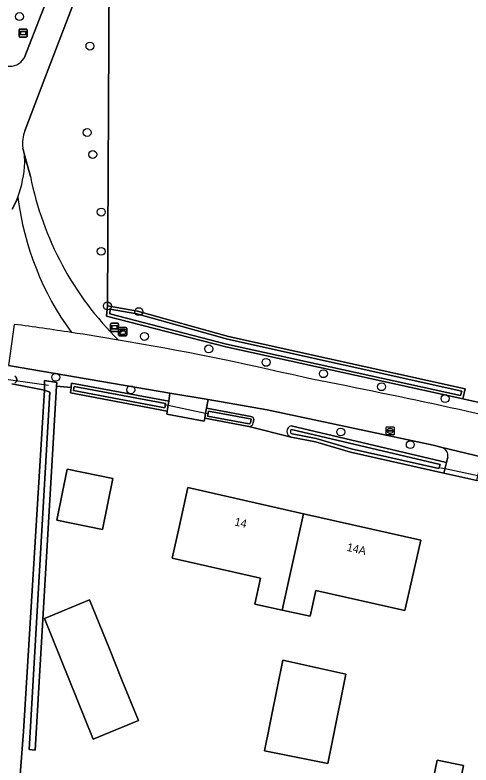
# Model space of a CAD drawing. Extents: x 162879 to 165540, y 384011 to 385181.
# Drawn here: x 164773.1 to 164829.2, y 384549.1 to 384641.5 of the extents above; entities that cross this region are included whole.
import ezdxf

# ---------------------------------------------------------------- set-up
doc = ezdxf.new("R2010")
doc.units = 0
for name, color, linetype in [('IMGEO_Boom', 7, 'Continuous'), ('IMGEO_Bouwland', 7, 'Continuous'), ('IMGEO_Brandkraan', 7, 'Continuous'), ('IMGEO_Duiker', 7, 'Continuous'), ('IMGEO_Erf', 7, 'Continuous'), ('IMGEO_Grasland_agrarisch', 7, 'Continuous'), ('IMGEO_Groenvoorziening', 7, 'Continuous'), ('IMGEO_Informatiebord', 7, 'Continuous'), ('IMGEO_Kast', 7, 'Continuous'), ('IMGEO_Oever', 7, 'Continuous'), ('IMGEO_Pand', 7, 'Continuous'), ('IMGEO_Pand_nummerreeks', 7, 'Continuous'), ('IMGEO_Rijbaan_lokaal_gesloten', 7, 'Continuous'), ('IMGEO_Voetpad_open', 7, 'Continuous'), ('IMGEO_Waterloop', 7, 'Continuous'), ('IMGEO_Wegwijzer', 7, 'Continuous')]:
    doc.layers.add(name, color=color, linetype=linetype)

msp = doc.modelspace()

# ---------------------------------------------------------------- linework, layer by layer
at = {"layer": 'IMGEO_Boom'}
for centre in [(164773.622, 384641.26), (164782.29, 384637.628), (164781.938, 384626.998), (164782.626, 384624.29), (164783.674, 384617.208), (164783.666, 384612.37), (164784.434, 384605.653), (164788.295, 384604.947), (164788.979, 384601.901), (164796.896, 384600.367), (164803.945, 384598.706), (164811.005, 384597.311), (164778.076, 384596.866), (164818.149, 384595.711), (164787.31, 384595.328), (164825.959, 384594.253), (164813.135, 384590.134), (164821.689, 384588.577)]:
    msp.add_circle(centre, 0.489, dxfattribs=at)
at = {"layer": 'IMGEO_Bouwland'}
msp.add_lwpolyline([(164772.813, 384536.193), (164774.114, 384553.281), (164776.698, 384595.272), (164772.694, 384596.059)], dxfattribs=at)
at = {"layer": 'IMGEO_Brandkraan'}
for p, q in [((164818.7, 384589.841), (164818.7, 384590.693)), ((164818.775, 384590.767), (164819.627, 384590.767)), ((164819.002, 384590.31), (164819.4, 384590.31)), ((164819.188, 384590.547), (164819.213, 384590.547)), ((164819.701, 384590.693), (164819.701, 384589.841)), ((164819.627, 384589.767), (164818.775, 384589.767)), ((164818.959, 384590.261), (164818.959, 384590.273)), ((164819.397, 384590.224), (164818.999, 384590.224)), ((164819.211, 384589.987), (164819.186, 384589.987)), ((164819.443, 384590.273), (164819.443, 384590.261))]:
    msp.add_line(p, q, dxfattribs=at)
for points in [[(164818.7, 384589.841), (164818.7, 384590.693)], [(164818.775, 384590.767), (164819.627, 384590.767)], [(164819.701, 384590.693), (164819.701, 384589.841)], [(164819.627, 384589.767), (164818.775, 384589.767)]]:
    msp.add_lwpolyline(points, dxfattribs=at)
for centre, radius, start, end in [((164818.777, 384590.691), 0.0765, 91.55205, 178.44795), ((164818.777, 384590.691), 0.0765, 91.55205, 178.44795), ((164818.999, 384590.27), 0.0403, 85.87752, 175.75265), ((164819.404, 384590.272), 0.0386, 1.73085, 96.63898), ((164819.625, 384590.691), 0.0765, 1.55205, 88.44795), ((164819.625, 384590.691), 0.0765, 1.55205, 88.44795), ((164818.777, 384589.843), 0.0765, 181.55205, 268.44795), ((164818.777, 384589.843), 0.0765, 181.55205, 268.44795), ((164818.996, 384590.26), 0.0366, 178.93798, 274.71019), ((164819.4, 384590.267), 0.043, 264.86636, 352.45326), ((164819.625, 384589.843), 0.0765, 271.55205, 358.44795), ((164819.625, 384589.843), 0.0765, 271.55205, 358.44795)]:
    msp.add_arc(centre, radius, start, end, dxfattribs=at)
for centre, major_axis, ratio, start_param, end_param in [((164819.187, 384590.267), (-0.387, 0.002), 0.722429, 4.712389, 7.853982), ((164819.212, 384590.267), (-0.39, 0.002), 0.717154, 1.570796, 4.712389)]:
    msp.add_ellipse(centre, major_axis=major_axis, ratio=ratio, start_param=start_param, end_param=end_param, dxfattribs=at)
at = {"layer": 'IMGEO_Duiker'}
for points in [[(164770.502, 384596.841), (164777.177, 384595.908)], [(164791.462, 384593.523), (164791.896, 384593.432), (164796.501, 384592.466), (164796.846, 384592.393)], [(164825.409, 384585.74), (164825.968, 384585.624), (164830.013, 384584.781), (164830.42, 384584.696)]]:
    msp.add_lwpolyline(points, dxfattribs=at)
at = {"layer": 'IMGEO_Erf'}
for points in [[(164774.184, 384636.129), (164782.906, 384658.497)], [(164838.505, 384582.191), (164829.854, 384584.145), (164825.832, 384585.053), (164814.319, 384587.653), (164810.012, 384588.909), (164807.037, 384589.505), (164801.83, 384590.809), (164796.401, 384591.835), (164796.342, 384591.461), (164791.728, 384592.324), (164791.786, 384592.707), (164779.884, 384594.957), (164779.969, 384595.608), (164778.182, 384595.757), (164775.565, 384550.982), (164774.79, 384551.07), (164777.346, 384595.044), (164776.698, 384595.272), (164774.114, 384553.281), (164772.813, 384536.193)]]:
    msp.add_lwpolyline(points, dxfattribs=at)
for points in [[(164783.82, 384578.146), (164778.215, 384579.295), (164779.495, 384585.543), (164785.101, 384584.395)], [(164821.874, 384571.932), (164821.026, 384568.183), (164810.066, 384570.645), (164809.38, 384567.45), (164805.939, 384568.213), (164802.581, 384568.958), (164803.267, 384572.153), (164792.391, 384574.596), (164793.239, 384578.411), (164794.324, 384583.291), (164808.561, 384580.07), (164822.977, 384576.808)], [(164784.681, 384563.444), (164786.181, 384559.715), (164788.255, 384554.618), (164782.701, 384552.341), (164776.686, 384567.189), (164782.24, 384569.466)], [(164803.761, 384550.881), (164804.369, 384553.922), (164804.617, 384555.163), (164805.991, 384562.037), (164813.746, 384560.327), (164812.155, 384552.366), (164811.547, 384549.325)], [(164827.619, 384545.931), (164824.348, 384546.583), (164824.975, 384549.722), (164828.245, 384549.069)]]:
    msp.add_lwpolyline(points, close=True, dxfattribs=at)
msp.add_arc((164772.422, 384637.237), 2.082, 261.02378, 327.83517, dxfattribs=at)
at = {"layer": 'IMGEO_Grasland_agrarisch'}
msp.add_lwpolyline([(164851.132, 384664.625), (164812.915, 384655.441), (164787.116, 384648.704), (164785.707, 384648.195), (164784.87, 384647.647), (164784.642, 384646.479), (164784.461, 384605.649), (164788.124, 384605.003), (164799.308, 384601.903), (164828.449, 384595.429), (164828.137, 384594.201), (164832.372, 384593.268), (164832.632, 384594.499), (164834.88, 384594), (164838.818, 384611.982)], close=True, dxfattribs=at)
at = {"layer": 'IMGEO_Groenvoorziening'}
for points in [[(164888.838, 384636.479), (164889.964, 384641.732), (164891.347, 384649.374), (164896.967, 384677.709), (164896.683, 384678.337), (164895.722, 384678.441), (164894.073, 384678.321), (164886.307, 384676.362), (164872.709, 384673.398), (164861.244, 384670.067), (164854.317, 384668.355), (164842.406, 384665.77), (164838.206, 384664.394), (164832.617, 384662.859), (164813.949, 384658.504), (164797.939, 384654.255), (164794.513, 384653.684), (164788.628, 384652.442), (164788.199, 384651.436), (164784.21, 384653.167), (164776.749, 384633.69), (164774.282, 384627.221)], [(164842.517, 384589.515), (164843.208, 384592.475), (164836.135, 384594.16), (164835.726, 384592.529), (164832.372, 384593.268), (164828.137, 384594.201), (164799.012, 384600.62), (164784.338, 384604.409), (164784.461, 384605.649), (164784.642, 384646.479)], [(164774.011, 384625.08), (164774.237, 384624.254), (164774.965, 384621.601)], [(164774.965, 384621.601), (164774.237, 384624.254), (164774.263, 384623.303)], [(164773.424, 384619.019), (164773.181, 384618.405), (164772.71, 384617.557)], [(164772.694, 384596.059), (164776.698, 384595.272), (164776.698, 384596.479), (164778.209, 384596.226), (164778.182, 384595.757), (164779.969, 384595.608), (164780.036, 384596.149), (164791.972, 384593.925), (164792.125, 384594.918), (164772.278, 384598.314)], [(164773.032, 384597.036), (164773.071, 384597.009), (164773.107, 384596.978), (164773.141, 384596.945), (164773.171, 384596.908), (164773.198, 384596.869), (164773.222, 384596.828), (164773.241, 384596.785), (164773.257, 384596.74), (164773.269, 384596.694), (164773.276, 384596.647), (164773.279, 384596.6), (164773.279, 384596.553), (164773.273, 384596.505), (164773.264, 384596.459), (164773.25, 384596.413), (164773.233, 384596.369), (164773.212, 384596.327), (164773.187, 384596.287), (164773.158, 384596.249), (164773.126, 384596.214), (164773.091, 384596.181), (164773.054, 384596.152)], [(164796.822, 384594.115), (164796.616, 384593.06), (164802.081, 384592.042), (164802.34, 384591.948), (164802.456, 384591.698), (164802.363, 384591.247)], [(164825.618, 384588.227), (164824.484, 384588.496), (164804.09, 384592.871), (164796.822, 384594.115)], [(164801.83, 384590.809), (164807.037, 384589.505)], [(164807.046, 384590.901), (164826.149, 384586.383), (164826.3, 384587.02)]]:
    msp.add_lwpolyline(points, dxfattribs=at)
for centre, radius, start, end in [((164778.763, 384625.566), 4.777, 159.72994, 185.84221), ((164759.894, 384623.893), 14.381, 340.18946, 357.64886), ((164813.179, 384629.145), 38.952, 191.16735, 225.31711), ((164813.179, 384629.145), 38.952, 191.16735, 225.31711), ((164809.014, 384623.463), 35.866, 187.1182, 216.00169), ((164809.014, 384623.463), 35.866, 187.1182, 216.00169), ((164724.738, 384239.888), 366.68, 81.33237, 82.43945), ((164724.012, 384235.662), 370.968, 80.41394, 81.31985), ((164725.05, 384241.8), 364.743, 76.77118, 80.41414), ((164639.813, 383734.058), 879.145, 76.669415, 78.936523), ((164801.867, 384591.307), 0.5, 265.73897, 353.08528), ((164807.219, 384590.202), 0.72, 103.92009, 255.34115), ((164825.215, 384587.203), 1.101, 350.43124, 68.50489)]:
    msp.add_arc(centre, radius, start, end, dxfattribs=at)
at = {"layer": 'IMGEO_Informatiebord'}
for p, q in [((164773.563, 384638.832), (164773.563, 384639.632)), ((164773.563, 384639.632), (164773.563, 384638.832)), ((164773.663, 384639.732), (164774.453, 384639.732)), ((164774.453, 384639.732), (164773.663, 384639.732)), ((164774.553, 384639.632), (164774.553, 384638.832)), ((164774.553, 384638.832), (164774.553, 384639.632)), ((164774.453, 384638.732), (164773.663, 384638.732)), ((164773.663, 384638.732), (164774.453, 384638.732))]:
    msp.add_line(p, q, dxfattribs=at)
for points in [[(164773.664, 384639.464), (164774.452, 384639.464), (164774.452, 384639), (164773.664, 384639), (164773.664, 384639.464)], [(164773.729, 384639.399), (164773.729, 384639.065), (164774.387, 384639.065), (164774.387, 384639.399), (164773.729, 384639.399)]]:
    msp.add_lwpolyline(points, dxfattribs=at)
for centre, start, end in [((164773.663, 384639.632), 90, 180), ((164773.663, 384639.632), 90, 180), ((164774.453, 384639.632), 0, 90), ((164774.453, 384639.632), 360, 90), ((164773.663, 384638.832), 180, 270), ((164773.663, 384638.832), 180, 270), ((164774.453, 384638.832), 270, 0), ((164774.453, 384638.832), 270, 0)]:
    msp.add_arc(centre, 0.1, start, end, dxfattribs=at)
at = {"layer": 'IMGEO_Kast'}
for p, q in [((164785.811, 384602.064), (164785.811, 384602.905)), ((164785.811, 384602.905), (164785.811, 384602.064)), ((164785.886, 384602.989), (164786.727, 384602.989)), ((164786.727, 384602.989), (164785.886, 384602.989)), ((164786.811, 384602.914), (164786.811, 384602.073)), ((164786.811, 384602.073), (164786.811, 384602.914)), ((164786.736, 384601.989), (164785.895, 384601.989)), ((164785.895, 384601.989), (164786.736, 384601.989))]:
    msp.add_line(p, q, dxfattribs=at)
for points in [[(164786.006, 384602.779), (164786.606, 384602.779), (164786.606, 384602.694), (164786.006, 384602.694), (164786.006, 384602.779)], [(164786.006, 384602.604), (164786.606, 384602.604), (164786.606, 384602.115), (164786.006, 384602.115), (164786.006, 384602.604)]]:
    msp.add_lwpolyline(points, dxfattribs=at)
msp.add_circle((164786.09, 384602.453), 0.0377, dxfattribs=at)
for centre, start, end in [((164785.889, 384602.911), 92.4484, 184.28452), ((164785.889, 384602.911), 92.4484, 184.28452), ((164786.733, 384602.911), 2.4484, 94.28452), ((164786.733, 384602.911), 2.4484, 94.28452), ((164785.889, 384602.067), 182.4484, 274.28452), ((164785.889, 384602.067), 182.4484, 274.28452), ((164786.733, 384602.067), 272.4484, 4.28452), ((164786.733, 384602.067), 272.4484, 4.28452)]:
    msp.add_arc(centre, 0.0779, start, end, dxfattribs=at)
at = {"layer": 'IMGEO_Oever'}
for points in [[(164799.308, 384601.903), (164788.124, 384605.003), (164784.461, 384605.649), (164784.338, 384604.409), (164799.012, 384600.62), (164828.137, 384594.201), (164828.449, 384595.429)], [(164799.222, 384601.56), (164828.017, 384595.163), (164827.879, 384594.62), (164799.094, 384600.964), (164784.72, 384604.676), (164784.775, 384605.235), (164788.046, 384604.658)], [(164780.036, 384596.149), (164779.969, 384595.608), (164779.884, 384594.957), (164791.786, 384592.707), (164791.896, 384593.432), (164791.972, 384593.925)], [(164780.326, 384595.752), (164791.59, 384593.654), (164791.567, 384593.501), (164791.505, 384593.103), (164780.259, 384595.229), (164780.303, 384595.566)]]:
    msp.add_lwpolyline(points, close=True, dxfattribs=at)
for points in [[(164773.054, 384596.152), (164773.091, 384596.181), (164773.126, 384596.214), (164773.158, 384596.249), (164773.187, 384596.287), (164773.212, 384596.327), (164773.233, 384596.369), (164773.25, 384596.413), (164773.264, 384596.459), (164773.273, 384596.505), (164773.279, 384596.553), (164773.279, 384596.6), (164773.276, 384596.647), (164773.269, 384596.694), (164773.257, 384596.74), (164773.241, 384596.785), (164773.222, 384596.828), (164773.198, 384596.869), (164773.171, 384596.908), (164773.141, 384596.945), (164773.107, 384596.978), (164773.071, 384597.009), (164773.032, 384597.036)], [(164796.616, 384593.06), (164796.501, 384592.466), (164796.401, 384591.835), (164801.83, 384590.809)], [(164802.363, 384591.247), (164802.456, 384591.698), (164802.34, 384591.948), (164802.081, 384592.042), (164796.616, 384593.06)], [(164801.858, 384591.127), (164796.763, 384592.09), (164796.812, 384592.4), (164796.868, 384592.69), (164801.997, 384591.734), (164802.107, 384591.694), (164802.124, 384591.659), (164802.052, 384591.311), (164802.04, 384591.255)], [(164807.037, 384589.505), (164810.012, 384588.909), (164814.319, 384587.653), (164825.832, 384585.053), (164826.149, 384586.383), (164807.046, 384590.901)], [(164807.076, 384590.454), (164825.35, 384586.132), (164825.247, 384585.723), (164825.191, 384585.637)], [(164825.191, 384585.637), (164814.426, 384588.068), (164810.114, 384589.326), (164807.151, 384589.919)]]:
    msp.add_lwpolyline(points, dxfattribs=at)
for centre, radius, start, end in [((164801.867, 384591.307), 0.5, 265.73897, 353.08528), ((164801.868, 384591.307), 0.18, 266.92513, 343.31206), ((164807.219, 384590.202), 0.72, 103.92009, 255.34115), ((164807.223, 384590.202), 0.292, 120.21895, 255.74127)]:
    msp.add_arc(centre, radius, start, end, dxfattribs=at)
at = {"layer": 'IMGEO_Pand'}
for points in [[(164785.101, 384584.395), (164779.495, 384585.543), (164778.215, 384579.295), (164783.82, 384578.146)], [(164808.561, 384580.07), (164794.324, 384583.291), (164793.239, 384578.411), (164792.391, 384574.596), (164803.267, 384572.153), (164802.581, 384568.958), (164805.939, 384568.213)], [(164808.561, 384580.07), (164805.939, 384568.213), (164809.38, 384567.45), (164810.066, 384570.645), (164821.026, 384568.183), (164821.874, 384571.932), (164822.977, 384576.808)], [(164782.24, 384569.466), (164776.686, 384567.189), (164782.701, 384552.341), (164788.255, 384554.618), (164786.181, 384559.715), (164784.681, 384563.444)], [(164803.761, 384550.881), (164811.547, 384549.325), (164812.155, 384552.366), (164813.746, 384560.327), (164805.991, 384562.037), (164804.617, 384555.163), (164804.369, 384553.922)], [(164827.619, 384545.931), (164828.245, 384549.069), (164824.975, 384549.722), (164824.348, 384546.583)]]:
    msp.add_lwpolyline(points, close=True, dxfattribs=at)
at = {"layer": 'IMGEO_Rijbaan_lokaal_gesloten'}
for points in [[(164782.906, 384658.497), (164774.184, 384636.129)], [(164774.282, 384627.221), (164776.749, 384633.69), (164784.21, 384653.167)], [(164774.263, 384623.303), (164774.237, 384624.254), (164774.011, 384625.08)], [(164772.71, 384617.557), (164773.181, 384618.405), (164773.424, 384619.019)], [(164772.984, 384603.381), (164772.278, 384598.314), (164792.125, 384594.918), (164796.822, 384594.115), (164804.09, 384592.871), (164824.484, 384588.496), (164825.618, 384588.227), (164830.581, 384587.048), (164847.334, 384583.068), (164857.41, 384580.373)]]:
    msp.add_lwpolyline(points, dxfattribs=at)
for centre, radius, start, end in [((164772.422, 384637.237), 2.082, 261.02378, 327.83517), ((164778.763, 384625.566), 4.777, 159.72994, 185.84221), ((164759.894, 384623.893), 14.381, 340.18946, 357.64886), ((164724.738, 384239.888), 366.68, 81.33237, 82.43945), ((164724.012, 384235.662), 370.968, 80.41394, 81.31985), ((164725.05, 384241.8), 364.743, 76.77118, 80.41414), ((164639.813, 383734.058), 879.145, 76.669415, 78.936523)]:
    msp.add_arc(centre, radius, start, end, dxfattribs=at)
at = {"layer": 'IMGEO_Voetpad_open'}
msp.add_lwpolyline([(164796.822, 384594.115), (164792.125, 384594.918), (164791.972, 384593.925), (164791.896, 384593.432), (164791.786, 384592.707), (164791.728, 384592.324), (164796.342, 384591.461), (164796.401, 384591.835), (164796.501, 384592.466), (164796.616, 384593.06)], close=True, dxfattribs=at)
for points in [[(164830.581, 384587.048), (164825.618, 384588.227)], [(164826.3, 384587.02), (164826.149, 384586.383), (164825.832, 384585.053), (164829.854, 384584.145), (164830.176, 384585.431), (164830.581, 384587.048)]]:
    msp.add_lwpolyline(points, dxfattribs=at)
msp.add_arc((164825.215, 384587.203), 1.101, 350.43124, 68.50489, dxfattribs=at)
at = {"layer": 'IMGEO_Waterloop'}
for points in [[(164799.222, 384601.56), (164788.046, 384604.658), (164784.775, 384605.235), (164784.72, 384604.676), (164799.094, 384600.964), (164827.879, 384594.62), (164828.017, 384595.163)], [(164775.565, 384550.982), (164778.182, 384595.757), (164778.209, 384596.226), (164776.698, 384596.479), (164776.698, 384595.272), (164777.346, 384595.044), (164774.79, 384551.07)], [(164780.326, 384595.752), (164780.303, 384595.566), (164780.259, 384595.229), (164791.505, 384593.103), (164791.567, 384593.501), (164791.59, 384593.654)]]:
    msp.add_lwpolyline(points, close=True, dxfattribs=at)
for points in [[(164796.868, 384592.69), (164796.812, 384592.4), (164796.763, 384592.09), (164801.858, 384591.127)], [(164802.04, 384591.255), (164802.052, 384591.311), (164802.124, 384591.659), (164802.107, 384591.694), (164801.997, 384591.734), (164796.868, 384592.69)], [(164807.151, 384589.919), (164810.114, 384589.326), (164814.426, 384588.068), (164825.191, 384585.637), (164825.247, 384585.723), (164825.35, 384586.132), (164807.076, 384590.454)]]:
    msp.add_lwpolyline(points, dxfattribs=at)
for centre, radius, start, end in [((164801.868, 384591.307), 0.18, 266.92513, 343.31206), ((164807.223, 384590.202), 0.292, 120.21895, 255.74127)]:
    msp.add_arc(centre, radius, start, end, dxfattribs=at)
at = {"layer": 'IMGEO_Wegwijzer'}
for p, q in [((164784.818, 384602.623), (164784.818, 384603.423)), ((164784.818, 384603.423), (164784.818, 384602.623)), ((164784.918, 384603.523), (164785.708, 384603.523)), ((164785.708, 384603.523), (164784.918, 384603.523)), ((164785.808, 384603.423), (164785.808, 384602.623)), ((164785.808, 384602.623), (164785.808, 384603.423)), ((164785.708, 384602.523), (164784.918, 384602.523)), ((164784.918, 384602.523), (164785.708, 384602.523))]:
    msp.add_line(p, q, dxfattribs=at)
for points in [[(164784.919, 384603.255), (164785.707, 384603.255), (164785.707, 384602.791), (164784.919, 384602.791), (164784.919, 384603.255)], [(164784.984, 384603.19), (164784.984, 384602.856), (164785.642, 384602.856), (164785.642, 384603.19), (164784.984, 384603.19)]]:
    msp.add_lwpolyline(points, dxfattribs=at)
for centre, start, end in [((164784.918, 384603.423), 90, 180), ((164784.918, 384603.423), 90, 180), ((164785.708, 384603.423), 0, 90), ((164785.708, 384603.423), 360, 90), ((164784.918, 384602.623), 180, 270), ((164784.918, 384602.623), 180, 270), ((164785.708, 384602.623), 270, 0), ((164785.708, 384602.623), 270, 0)]:
    msp.add_arc(centre, 0.1, start, end, dxfattribs=at)

# ---------------------------------------------------------------- texts
at = {"layer": 'IMGEO_Pand_nummerreeks'}
for s, p in [('14', (164800.001, 384578.644)), ('14A', (164813.811, 384575.519))]:
    msp.add_text(s, height=1, rotation=347.25097, dxfattribs=at).set_placement(p)

doc.saveas('drawing.dxf')
